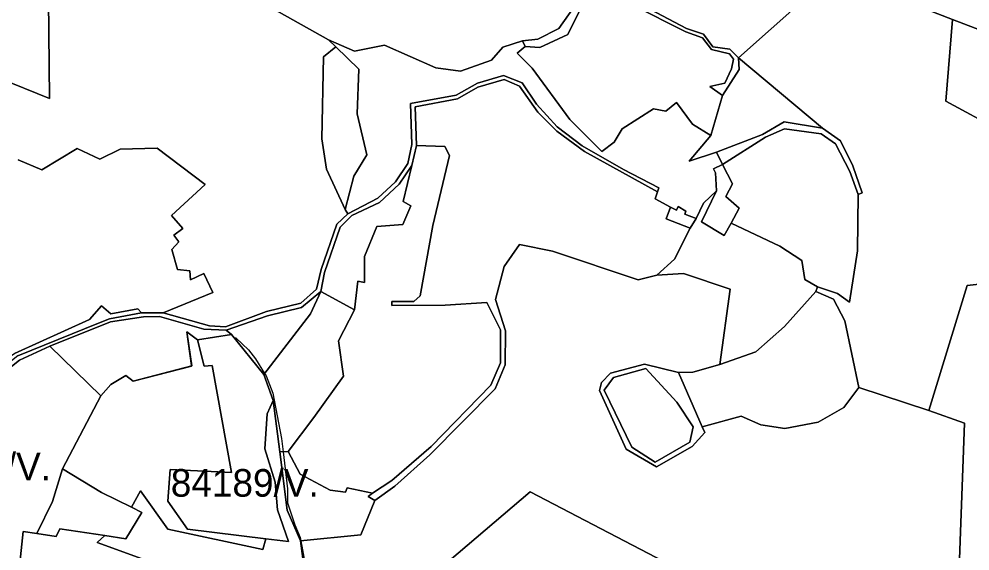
# Model space of a CAD drawing. Extents: x -477304 to -465429, y -1159113 to -1149210.
# Drawn here: x -473975 to -473459, y -1151456 to -1151167 of the extents above; entities that cross this region are included whole.
import ezdxf

# ---------------------------------------------------------------- set-up
doc = ezdxf.new("R2010")
doc.units = 0
for name, color, linetype in [('BPEJ_s', 7, 'Continuous'), ('ostatni_s', 7, 'Continuous'), ('PUPFL_s', 7, 'Continuous'), ('trav_porost_s', 7, 'Continuous')]:
    doc.layers.add(name, color=color, linetype=linetype)

msp = doc.modelspace()

# ---------------------------------------------------------------- linework, layer by layer
at = {"layer": 'BPEJ_s'}
for points in [[(-473974.42, -1151462.21), (-473972.66, -1151444.97), (-473965.14, -1151446.01), (-473956.74, -1151428.75), (-473951.21, -1151410.93), (-473930.47, -1151371.25), (-473925.03, -1151365.08), (-473916.86, -1151360.22), (-473912.88, -1151363.28), (-473881.17, -1151355.12), (-473881.16, -1151354.85), (-473883.85, -1151336.5), (-473877.98, -1151340.94), (-473859.5, -1151338.05), (-473858.24, -1151339.59), (-473857.19, -1151339.77), (-473850.37, -1151346.37), (-473846.53, -1151351.27), (-473841.55, -1151359.22), (-473840.78, -1151360.44), (-473837.16, -1151369.81), (-473832.47, -1151394.53), (-473831.58, -1151401.66), (-473829.06, -1151421.8), (-473829.06, -1151429.47), (-473825.23, -1151441.41), (-473822.25, -1151448.23), (-473822.07, -1151449.18), (-473821.89, -1151450.1), (-473819.69, -1151461.86)], [(-473974.42, -1151462.21), (-473972.66, -1151444.97), (-473965.14, -1151446.01), (-473956.74, -1151428.75), (-473951.21, -1151410.93), (-473930.47, -1151371.25), (-473925.03, -1151365.08), (-473916.86, -1151360.22), (-473912.88, -1151363.28), (-473881.17, -1151355.12), (-473881.16, -1151354.85), (-473883.85, -1151336.5), (-473877.98, -1151340.94), (-473859.5, -1151338.05), (-473858.24, -1151339.59), (-473857.19, -1151339.77), (-473850.37, -1151346.37), (-473846.53, -1151351.27), (-473841.55, -1151359.22), (-473840.78, -1151360.44), (-473837.16, -1151369.81), (-473832.47, -1151394.53), (-473831.58, -1151401.66), (-473829.06, -1151421.8), (-473829.06, -1151429.47), (-473825.23, -1151441.41), (-473822.25, -1151448.23), (-473822.07, -1151449.18), (-473821.89, -1151450.1)], [(-473821.89, -1151450.1), (-473819.69, -1151461.86)]]:
    msp.add_lwpolyline(points, dxfattribs=at)
at = {"layer": 'ostatni_s'}
msp.add_lwpolyline([(-473975.45, -1151349.62), (-473931.8, -1151331.93), (-473925.77, -1151329.42), (-473908.39, -1151326.19), (-473896.61, -1151326.23), (-473871.48, -1151333.27), (-473862.85, -1151333.82), (-473840.5, -1151325.58), (-473821.96, -1151320.95), (-473813.33, -1151313.45), (-473810.78, -1151302.68), (-473802.36, -1151278.16), (-473796.46, -1151272.43), (-473780.12, -1151264.01), (-473770.53, -1151255.16), (-473763.83, -1151245.1), (-473761.73, -1151234.79), (-473762.32, -1151212.62), (-473737.6, -1151208.1), (-473726.08, -1151201.56), (-473711.92, -1151197.41), (-473701.78, -1151201.43), (-473693.91, -1151212.87), (-473682.81, -1151225.32), (-473669.28, -1151235.59), (-473646.86, -1151248.37), (-473627.59, -1151258.35), (-473628.33, -1151260.5), (-473667.93, -1151238.64), (-473683.05, -1151227.53), (-473693.19, -1151217.22), (-473703.24, -1151203.22), (-473711.58, -1151199.58), (-473725.78, -1151203.73), (-473736.8, -1151210.01), (-473759.92, -1151214.31), (-473759.21, -1151235.37), (-473761.68, -1151246.31), (-473768.51, -1151256.37), (-473779.27, -1151266.3), (-473794.23, -1151273.47), (-473800.47, -1151279.71), (-473809.14, -1151304.4), (-473811.11, -1151314.62), (-473821.63, -1151323.38), (-473840.04, -1151327.85), (-473862.43, -1151335.7), (-473874.54, -1151335.16), (-473898.62, -1151328.2), (-473907.38, -1151328.37), (-473925.18, -1151331.18), (-473958.2, -1151344.42), (-473974.62, -1151352.01), (-473993.18, -1151366.59)], dxfattribs=at)
at = {"layer": 'PUPFL_s'}
for points in [[(-473584.36, -1151187.74), (-473589.02, -1151183.15), (-473598.22, -1151181.89), (-473603.44, -1151174.94), (-473612.57, -1151171.94), (-473641.8, -1151156.49), (-473663.84, -1151153.03), (-473675.3, -1151126.58), (-473671.58, -1151112.77), (-473660.56, -1151099.84), (-473678.81, -1151089.85), (-473662.28, -1151093.25), (-473646.42, -1151101.78), (-473628.32, -1151110.14), (-473568.86, -1151130.22), (-473532.86, -1151141.88)], [(-474007.24, -1151222.96), (-473959.34, -1151102.42), (-473958.23, -1151209.85), (-473986.22, -1151198.62)], [(-473462.84, -1151117.28), (-473457.86, -1151107.81), (-473403.45, -1151133.58), (-473405.21, -1151145.22), (-473421.4, -1151184.88), (-473468.24, -1151166.93), (-473481.76, -1151161.75)], [(-473414.23, -1151242.47), (-473471.92, -1151211.32), (-473468.24, -1151166.93), (-473421.4, -1151184.88)], [(-473809.55, -1151187.23), (-473802.94, -1151181.81), (-473790.4, -1151193.93), (-473791.31, -1151218.24), (-473786.01, -1151240.45), (-473793.11, -1151252.02), (-473797.8, -1151270.21), (-473807.89, -1151248.21), (-473810.58, -1151231.74)], [(-473630.57, -1151215.41), (-473623.84, -1151216.79), (-473617.94, -1151211.95), (-473609.31, -1151223.83), (-473599.44, -1151229.91), (-473611.05, -1151243.93), (-473596.26, -1151238.99), (-473593.08, -1151245.65), (-473598.02, -1151248.08), (-473596.85, -1151250.26), (-473596.38, -1151259.94), (-473603.38, -1151266.69), (-473607.4, -1151275.07), (-473613.43, -1151272.72), (-473612.89, -1151271.05), (-473617.12, -1151268.45), (-473618.08, -1151270.59), (-473621.23, -1151268.95), (-473629.65, -1151264.34), (-473628.33, -1151260.5), (-473627.59, -1151258.35), (-473646.86, -1151248.37), (-473669.28, -1151235.59), (-473682.81, -1151225.32), (-473693.91, -1151212.87), (-473701.78, -1151201.43), (-473711.92, -1151197.41), (-473726.08, -1151201.56), (-473737.6, -1151208.1), (-473762.32, -1151212.62), (-473761.73, -1151234.79), (-473763.83, -1151245.1), (-473770.53, -1151255.16), (-473780.12, -1151264.01), (-473796.46, -1151272.43), (-473797.8, -1151270.21), (-473793.11, -1151252.02), (-473786.01, -1151240.45), (-473791.31, -1151218.24), (-473790.4, -1151193.93), (-473802.94, -1151181.81), (-473806.92, -1151177.97), (-473792.71, -1151184.14), (-473776.54, -1151180.84), (-473748.62, -1151193.18), (-473735.29, -1151195.09), (-473718.36, -1151189.13), (-473712.29, -1151181.91), (-473701.66, -1151178.55), (-473700.11, -1151181.57), (-473704.42, -1151185.26), (-473696.34, -1151193.47), (-473675.98, -1151221.21), (-473658.57, -1151238.61), (-473651.89, -1151233.62), (-473647.56, -1151226.41)], [(-473592.99, -1151208.24), (-473584.03, -1151194.08), (-473584.36, -1151187.74), (-473538.82, -1151225.91), (-473559.65, -1151222.51), (-473571.37, -1151229.49), (-473596.26, -1151238.99), (-473611.05, -1151243.93), (-473599.44, -1151229.91)], [(-473628.63, -1151305.82), (-473638.77, -1151308.3), (-473685.27, -1151292.83), (-473703.28, -1151289.1), (-473711.54, -1151301.04), (-473716.23, -1151318.94), (-473710.91, -1151336.08), (-473710.99, -1151354.44), (-473716.39, -1151367.47), (-473751.84, -1151403.31), (-473770.81, -1151420.28), (-473781.75, -1151428.12), (-473785.37, -1151426.02), (-473783.02, -1151424.14), (-473772.47, -1151417.33), (-473751.17, -1151398.84), (-473718.7, -1151365.44), (-473713.5, -1151353.45), (-473713.5, -1151335.52), (-473721.04, -1151320.64), (-473743.58, -1151322.1), (-473772.53, -1151322.19), (-473772.45, -1151320.01), (-473760.51, -1151320.13), (-473757.2, -1151317.03), (-473750.33, -1151278.77), (-473741.19, -1151240.8), (-473743.75, -1151235.94), (-473759.21, -1151235.37), (-473759.92, -1151214.31), (-473736.8, -1151210.01), (-473725.78, -1151203.73), (-473711.58, -1151199.58), (-473703.24, -1151203.22), (-473693.19, -1151217.22), (-473683.05, -1151227.53), (-473667.93, -1151238.64), (-473628.33, -1151260.5), (-473629.65, -1151264.34), (-473621.23, -1151268.95), (-473623.57, -1151275.2), (-473610.67, -1151280.31), (-473619.04, -1151297.1)], [(-473517.17, -1151261.11), (-473519.47, -1151261.91), (-473523.91, -1151249.55), (-473531.66, -1151234.54), (-473539.5, -1151228.97), (-473559.44, -1151226.29), (-473569.78, -1151230.85), (-473593.08, -1151245.65), (-473596.26, -1151238.99), (-473571.37, -1151229.49), (-473559.65, -1151222.51), (-473538.82, -1151225.91), (-473529.06, -1151232.91), (-473522.24, -1151246.4)], [(-473530.57, -1151315.7), (-473541.55, -1151312.22), (-473548.32, -1151308.17), (-473549.92, -1151297.82), (-473561.86, -1151290.06), (-473588.41, -1151277.57), (-473583.98, -1151269.5), (-473591.27, -1151263.02), (-473587.67, -1151256.15), (-473593.08, -1151245.65), (-473569.78, -1151230.85), (-473559.44, -1151226.29), (-473539.5, -1151228.97), (-473531.66, -1151234.54), (-473523.91, -1151249.55), (-473519.47, -1151261.91), (-473519.81, -1151292.57), (-473524.04, -1151320.52)], [(-473814.8, -1151383.02), (-473798.8, -1151360.68), (-473801.52, -1151341.49), (-473792.72, -1151324.64), (-473790.92, -1151309.09), (-473787.44, -1151309.72), (-473787.36, -1151295.72), (-473780.62, -1151279.38), (-473766.5, -1151278.37), (-473762.18, -1151268.14), (-473766.29, -1151265.71), (-473761.68, -1151246.31), (-473759.21, -1151235.37), (-473743.75, -1151235.94), (-473741.19, -1151240.8), (-473750.33, -1151278.77), (-473757.2, -1151317.03), (-473760.51, -1151320.13), (-473772.45, -1151320.01), (-473772.53, -1151322.19), (-473743.58, -1151322.1), (-473721.04, -1151320.64), (-473713.5, -1151335.52), (-473713.5, -1151353.45), (-473718.7, -1151365.44), (-473751.17, -1151398.84), (-473772.47, -1151417.33), (-473783.02, -1151424.14), (-473796.83, -1151421.24), (-473797.64, -1151423.55), (-473805.94, -1151422.54), (-473822.21, -1151413.87), (-473828.83, -1151401.46)], [(-473811.11, -1151314.62), (-473809.14, -1151304.4), (-473800.47, -1151279.71), (-473794.23, -1151273.47), (-473779.27, -1151266.3), (-473768.51, -1151256.37), (-473761.68, -1151246.31), (-473766.29, -1151265.71), (-473762.18, -1151268.14), (-473766.5, -1151278.37), (-473780.62, -1151279.38), (-473787.36, -1151295.72), (-473787.44, -1151309.72), (-473790.92, -1151309.09), (-473792.72, -1151324.64)], [(-473598.02, -1151248.08), (-473593.08, -1151245.65), (-473587.67, -1151256.15), (-473591.27, -1151263.02), (-473583.98, -1151269.5), (-473588.41, -1151277.57), (-473592.07, -1151284.25), (-473604.39, -1151276.91), (-473596.38, -1151259.94), (-473596.85, -1151250.26)], [(-473610.67, -1151280.31), (-473607.4, -1151275.07), (-473603.38, -1151266.69), (-473596.38, -1151259.94), (-473604.39, -1151276.91), (-473592.07, -1151284.25), (-473588.41, -1151277.57), (-473561.86, -1151290.06), (-473549.92, -1151297.82), (-473548.32, -1151308.17), (-473541.55, -1151312.22), (-473542.43, -1151314.7), (-473559.43, -1151333.65), (-473574.93, -1151347.48), (-473594.41, -1151354.36), (-473588.96, -1151313.45), (-473614.14, -1151304.9), (-473628.63, -1151305.82), (-473619.04, -1151297.1)], [(-473623.57, -1151275.2), (-473621.23, -1151268.95), (-473618.08, -1151270.59), (-473617.12, -1151268.45), (-473612.89, -1151271.05), (-473613.43, -1151272.72), (-473607.4, -1151275.07), (-473610.67, -1151280.31)], [(-473859.5, -1151338.05), (-473862.43, -1151335.7), (-473840.04, -1151327.85), (-473821.63, -1151323.38), (-473811.11, -1151314.62), (-473816.6, -1151326.78), (-473841.9, -1151359.68)], [(-473798.8, -1151360.68), (-473814.8, -1151383.02), (-473828.83, -1151401.46), (-473833.34, -1151401.79), (-473836.95, -1151373.94), (-473841.9, -1151359.68), (-473816.6, -1151326.78), (-473811.11, -1151314.62), (-473792.72, -1151324.64), (-473801.52, -1151341.49)], [(-473582.83, -1151382.29), (-473604.08, -1151388.13), (-473616.98, -1151358.65), (-473609.19, -1151358.4), (-473594.41, -1151354.36), (-473574.93, -1151347.48), (-473559.43, -1151333.65), (-473542.43, -1151314.7), (-473532.79, -1151318.76), (-473526.72, -1151330.66), (-473519.05, -1151366.88), (-473527.16, -1151377.57), (-473541.13, -1151385.68), (-473559.23, -1151389.02), (-473572.15, -1151387.15)], [(-473908.39, -1151326.19), (-473925.77, -1151329.42), (-473931.8, -1151331.93), (-473975.45, -1151349.62), (-473992.75, -1151363.15), (-473988.33, -1151355.3), (-473977.37, -1151348.38), (-473936.57, -1151329.86), (-473930.05, -1151322.4), (-473925.01, -1151326.78), (-473910.3, -1151323.99)], [(-473859.5, -1151338.05), (-473877.98, -1151340.94), (-473883.85, -1151336.5), (-473881.12, -1151355.11), (-473912.88, -1151363.28), (-473916.86, -1151360.22), (-473925.03, -1151365.08), (-473930.47, -1151371.25), (-473958.2, -1151344.42), (-473925.18, -1151331.18), (-473907.38, -1151328.37), (-473898.62, -1151328.2), (-473874.54, -1151335.16), (-473862.43, -1151335.7)], [(-473609.48, -1151398.84), (-473628.79, -1151409.91), (-473645.34, -1151400.35), (-473659.77, -1151368.46), (-473658.68, -1151364.02), (-473653.86, -1151359.07), (-473635.32, -1151354.06), (-473616.98, -1151358.65), (-473604.08, -1151388.13), (-473602.69, -1151391.3)], [(-473610.82, -1151396.39), (-473608.93, -1151388.14), (-473617.85, -1151374.83), (-473634.59, -1151356.53), (-473652.29, -1151361.42), (-473657.23, -1151368.27), (-473642.24, -1151399.28), (-473629.67, -1151407.29)], [(-473608.93, -1151388.14), (-473610.82, -1151396.39), (-473629.67, -1151407.29), (-473642.24, -1151399.28), (-473657.23, -1151368.27), (-473652.29, -1151361.42), (-473634.59, -1151356.53), (-473617.85, -1151374.83)], [(-473829.26, -1151433.32), (-473833.34, -1151401.79), (-473828.83, -1151401.46), (-473822.21, -1151413.87), (-473805.94, -1151422.54), (-473797.64, -1151423.55), (-473796.83, -1151421.24), (-473783.02, -1151424.14), (-473785.37, -1151426.02), (-473781.75, -1151428.12), (-473789.41, -1151446.73), (-473822.1, -1151450.12)], [(-473716.07, -1151560.06), (-473755.67, -1151530.57), (-473822.28, -1151480.96), (-473781.57, -1151487.65), (-473751.11, -1151469.21), (-473697.37, -1151423.44), (-473612.11, -1151467.95), (-473612.88, -1151477.56), (-473646.4, -1151546.25), (-473632.36, -1151573.04), (-473599.94, -1151647.43), (-473569.56, -1151706.87), (-473558.55, -1151746.13), (-473648.94, -1151689.05), (-473664.71, -1151658.19)]]:
    msp.add_lwpolyline(points, close=True, dxfattribs=at)
for points in [[(-473986.22, -1151198.62), (-473958.23, -1151209.85), (-473959.34, -1151102.42)], [(-473867.89, -1151143.69), (-473806.92, -1151177.97), (-473802.94, -1151181.81), (-473809.55, -1151187.23), (-473810.58, -1151231.74), (-473807.89, -1151248.21), (-473797.8, -1151270.21), (-473796.46, -1151272.43), (-473802.36, -1151278.16), (-473810.78, -1151302.68), (-473813.33, -1151313.45), (-473821.96, -1151320.95), (-473840.5, -1151325.58), (-473862.85, -1151333.82), (-473871.48, -1151333.27), (-473896.61, -1151326.23), (-473869.58, -1151315.24), (-473874.51, -1151304.98), (-473881.79, -1151308.31), (-473882.12, -1151303.45), (-473888.79, -1151302.72), (-473891.93, -1151291.81), (-473888.05, -1151287.78), (-473890.76, -1151284.14), (-473885.98, -1151280.43), (-473892.04, -1151273.41), (-473873.83, -1151256.59), (-473899.94, -1151236.92), (-473919.91, -1151237.31), (-473931.06, -1151242.8), (-473943.26, -1151237.01), (-473962.55, -1151248.54), (-473975.3, -1151243.24)], [(-473673.51, -1151160), (-473681.95, -1151171.84), (-473693.21, -1151177.73), (-473701.66, -1151178.55), (-473712.29, -1151181.91), (-473718.36, -1151189.13), (-473735.29, -1151195.09), (-473748.62, -1151193.18), (-473776.54, -1151180.84), (-473792.71, -1151184.14), (-473806.92, -1151177.97), (-473867.89, -1151143.69)], [(-473415.24, -1151306.36), (-473460.32, -1151311.47), (-473481.1, -1151379.28), (-473519.05, -1151366.88), (-473526.72, -1151330.66), (-473532.79, -1151318.76), (-473542.43, -1151314.7), (-473541.55, -1151312.22), (-473530.57, -1151315.7), (-473524.04, -1151320.52), (-473519.81, -1151292.57), (-473519.47, -1151261.91), (-473517.17, -1151261.11), (-473522.24, -1151246.4), (-473529.06, -1151232.91), (-473538.82, -1151225.91), (-473584.36, -1151187.74), (-473532.86, -1151141.88), (-473528.19, -1151143.1), (-473481.76, -1151161.75), (-473468.24, -1151166.93), (-473471.92, -1151211.32), (-473414.23, -1151242.47)], [(-473641.8, -1151156.49), (-473612.57, -1151171.94), (-473603.44, -1151174.94), (-473598.22, -1151181.89), (-473589.02, -1151183.15), (-473584.36, -1151187.74), (-473584.03, -1151194.08), (-473592.99, -1151208.24), (-473599.97, -1151203.32), (-473591.73, -1151201.52), (-473588.11, -1151193.74), (-473587.04, -1151188.42), (-473589.26, -1151185.53), (-473598.98, -1151183.29), (-473603.95, -1151176.89), (-473612.93, -1151173.75), (-473641.8, -1151159.23)], [(-473641.8, -1151159.23), (-473612.93, -1151173.75), (-473603.95, -1151176.89), (-473598.98, -1151183.29), (-473589.26, -1151185.53), (-473587.04, -1151188.42), (-473588.11, -1151193.74), (-473591.73, -1151201.52), (-473599.97, -1151203.32), (-473592.99, -1151208.24), (-473599.44, -1151229.91), (-473609.31, -1151223.83), (-473617.94, -1151211.95), (-473623.84, -1151216.79), (-473630.57, -1151215.41), (-473647.56, -1151226.41), (-473651.89, -1151233.62), (-473658.57, -1151238.61), (-473675.98, -1151221.21), (-473696.34, -1151193.47), (-473704.42, -1151185.26), (-473700.11, -1151181.57), (-473692.19, -1151182.11), (-473677.07, -1151175.2), (-473669.7, -1151160.53)], [(-473669.7, -1151160.53), (-473677.07, -1151175.2), (-473692.19, -1151182.11), (-473700.11, -1151181.57), (-473701.66, -1151178.55), (-473693.21, -1151177.73), (-473681.95, -1151171.84), (-473673.51, -1151160)], [(-473975.3, -1151243.24), (-473962.55, -1151248.54), (-473943.26, -1151237.01), (-473931.06, -1151242.8), (-473919.91, -1151237.31), (-473899.94, -1151236.92), (-473873.83, -1151256.59), (-473892.04, -1151273.41), (-473885.98, -1151280.43), (-473890.76, -1151284.14), (-473888.05, -1151287.78), (-473891.93, -1151291.81), (-473888.79, -1151302.72), (-473882.12, -1151303.45), (-473881.79, -1151308.31), (-473874.51, -1151304.98), (-473869.58, -1151315.24), (-473896.61, -1151326.23), (-473908.39, -1151326.19), (-473910.3, -1151323.99), (-473925.01, -1151326.78), (-473930.05, -1151322.4), (-473936.57, -1151329.86), (-473977.37, -1151348.38)], [(-473818.7, -1151476.13), (-473822.1, -1151450.12), (-473789.41, -1151446.73), (-473781.75, -1151428.12), (-473770.81, -1151420.28), (-473751.84, -1151403.31), (-473716.39, -1151367.47), (-473710.99, -1151354.44), (-473710.91, -1151336.08), (-473716.23, -1151318.94), (-473711.54, -1151301.04), (-473703.28, -1151289.1), (-473685.27, -1151292.83), (-473638.77, -1151308.3), (-473628.63, -1151305.82), (-473614.14, -1151304.9), (-473588.96, -1151313.45), (-473594.41, -1151354.36), (-473609.19, -1151358.4), (-473616.98, -1151358.65), (-473635.32, -1151354.06), (-473653.86, -1151359.07), (-473658.68, -1151364.02), (-473659.77, -1151368.46), (-473645.34, -1151400.35), (-473628.79, -1151409.91), (-473609.48, -1151398.84), (-473602.69, -1151391.3), (-473604.08, -1151388.13), (-473582.83, -1151382.29), (-473572.15, -1151387.15), (-473559.23, -1151389.02), (-473541.13, -1151385.68), (-473527.16, -1151377.57), (-473519.05, -1151366.88), (-473481.1, -1151379.28), (-473461.69, -1151386.12), (-473464.64, -1151464.83)], [(-473464.64, -1151464.83), (-473461.69, -1151386.12), (-473481.1, -1151379.28), (-473460.32, -1151311.47), (-473415.24, -1151306.36), (-473405.96, -1151316.29), (-473415.14, -1151331.25), (-473422.93, -1151337.41), (-473428.63, -1151344.96), (-473428.63, -1151354.85), (-473441.03, -1151385.02), (-473439.98, -1151391.98), (-473430.68, -1151395.04), (-473431.94, -1151401.75), (-473436.38, -1151411.34), (-473434.91, -1151418.47), (-473439.65, -1151421.82), (-473442.96, -1151428.57), (-473440.63, -1151455.2), (-473419.18, -1151463.69)], [(-473993.18, -1151366.59), (-473974.62, -1151352.01), (-473958.2, -1151344.42), (-473930.47, -1151371.25), (-473951.21, -1151410.93), (-473956.74, -1151428.75), (-473965.14, -1151446.01), (-473972.66, -1151444.97), (-473974.42, -1151462.21), (-473941.55, -1151501.19), (-473980.51, -1151553.66)], [(-473888.2, -1151466.98), (-473932.53, -1151451), (-473928.21, -1151447.24), (-473916.96, -1151448.91), (-473908.12, -1151434.61), (-473913.89, -1151431.81), (-473908.92, -1151422.92), (-473894.13, -1151443.71), (-473842.6, -1151454.73), (-473840.98, -1151448.89), (-473828.68, -1151450.37), (-473834.62, -1151433.19), (-473835.8, -1151418.23), (-473841.37, -1151400.08), (-473840.11, -1151381.01), (-473836.95, -1151373.94), (-473833.34, -1151401.79), (-473829.26, -1151433.32), (-473822.1, -1151450.12), (-473818.7, -1151476.13)], [(-473612.11, -1151467.95), (-473697.37, -1151423.44), (-473751.11, -1151469.21)]]:
    msp.add_lwpolyline(points, dxfattribs=at)
at = {"layer": 'trav_porost_s'}
for points in [[(-473874.3, -1151355.19), (-473869.94, -1151354.82), (-473859.47, -1151412.9), (-473892.85, -1151411.31), (-473894.15, -1151428.45), (-473883.39, -1151443.79), (-473840.98, -1151448.89), (-473842.6, -1151454.73), (-473894.13, -1151443.71), (-473908.92, -1151422.92), (-473913.89, -1151431.81), (-473930.18, -1151423.8), (-473951.21, -1151410.93), (-473930.47, -1151371.25), (-473925.03, -1151365.08), (-473916.86, -1151360.22), (-473912.88, -1151363.28), (-473881.12, -1151355.11), (-473883.85, -1151336.5), (-473877.98, -1151340.94)], [(-473841.37, -1151400.08), (-473835.8, -1151418.23), (-473834.62, -1151433.19), (-473828.68, -1151450.37), (-473840.98, -1151448.89), (-473883.39, -1151443.79), (-473894.15, -1151428.45), (-473892.85, -1151411.31), (-473859.47, -1151412.9), (-473869.94, -1151354.82), (-473874.3, -1151355.19), (-473877.98, -1151340.94), (-473859.5, -1151338.05), (-473841.9, -1151359.68), (-473836.95, -1151373.94), (-473840.11, -1151381.01)], [(-473965.14, -1151446.01), (-473956.74, -1151428.75), (-473951.21, -1151410.93), (-473930.18, -1151423.8), (-473913.89, -1151431.81), (-473908.12, -1151434.61), (-473916.96, -1151448.91), (-473928.21, -1151447.24), (-473952.7, -1151443.62), (-473954.67, -1151447.77)], [(-473928.21, -1151447.24), (-473932.53, -1151451), (-473888.2, -1151466.98), (-473906.09, -1151486.21), (-473931.96, -1151505.15), (-473935.86, -1151508), (-473941.55, -1151501.19), (-473974.42, -1151462.21), (-473972.66, -1151444.97), (-473965.14, -1151446.01), (-473954.67, -1151447.77), (-473952.7, -1151443.62)]]:
    msp.add_lwpolyline(points, close=True, dxfattribs=at)

# ---------------------------------------------------------------- texts
at = {"layer": 'BPEJ_s'}
for s, p in [('84167/V.', (-474037.79, -1151417.23)), ('84189/V.', (-473892.49, -1151426.08))]:
    msp.add_text(s, height=15, dxfattribs=at).set_placement(p)

doc.saveas('drawing.dxf')
